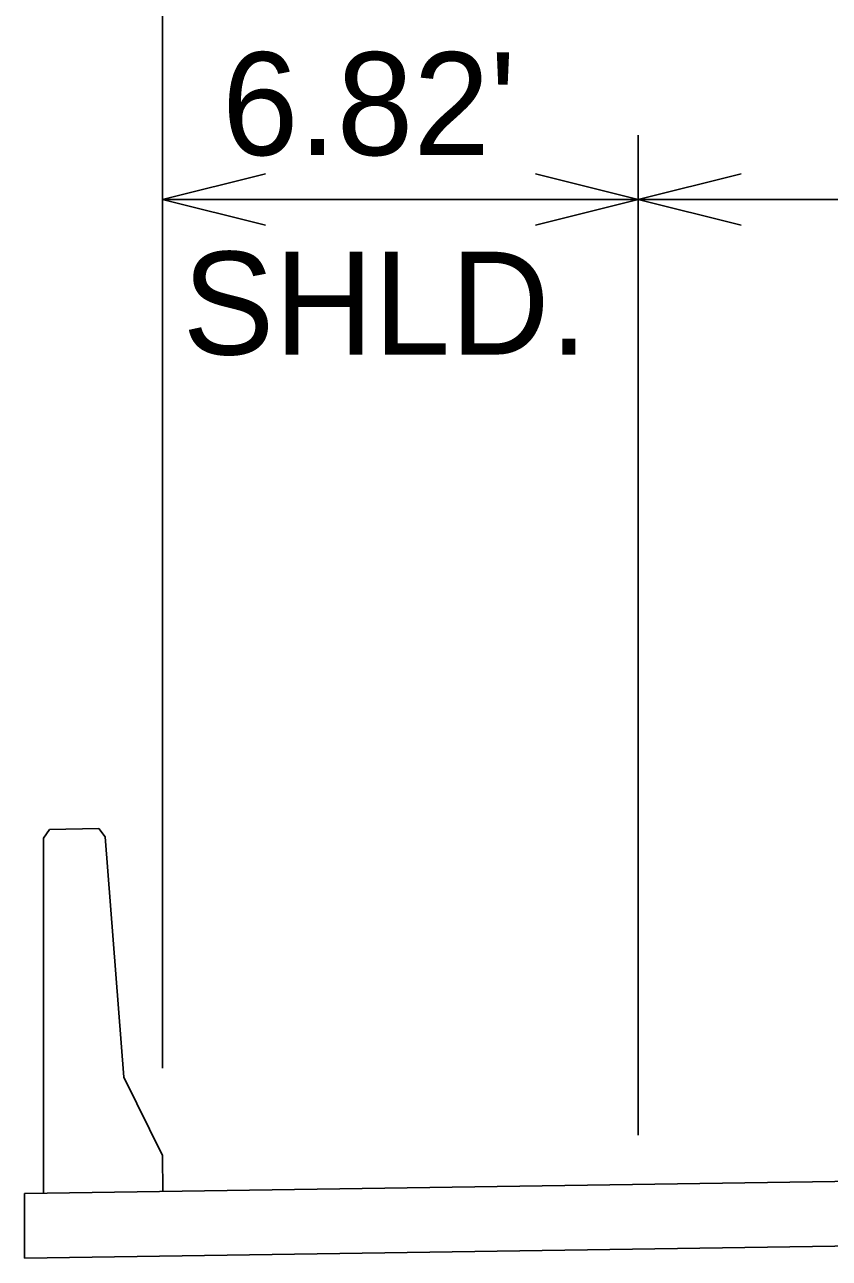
# Model space of a CAD drawing. Extents: x 10133 to 2270741, y 5363 to 1733450.
# Drawn here: x 32864.6 to 33042.2, y 9282.3 to 9554.5 of the extents above; entities that cross this region are included whole.
import ezdxf

# ---------------------------------------------------------------- set-up
doc = ezdxf.new("R2010")
doc.units = 0
doc.layers.add('StdDimension', color=7, linetype='Continuous')

msp = doc.modelspace()

# ---------------------------------------------------------------- linework, layer by layer
at = {"layer": 'StdDimension'}
for p, q in [((32895.03, 9324.24), (32895.03, 9767.86)), ((33000.03, 9309.47), (33000.03, 9530.11)), ((32917.74, 9521.61), (32895.03, 9515.94)), ((33000.03, 9515.94), (32977.32, 9521.61)), ((33229.94, 9515.94), (32895.03, 9515.94)), ((32895.03, 9515.94), (32917.74, 9510.26)), ((32977.32, 9510.26), (33000.03, 9515.94)), ((32868.76, 9374.97), (32870.12, 9376.87)), ((32870.12, 9376.87), (32880.95, 9377.12)), ((32880.95, 9377.12), (32882.35, 9375.29)), ((32868.76, 9296.6), (32868.76, 9374.97)), ((32882.35, 9375.29), (32886.52, 9322.25)), ((32886.52, 9322.25), (32895.03, 9304.95)), ((32864.61, 9296.54), (33300.03, 9303.07)), ((32895.03, 9304.95), (32895.11, 9297)), ((32864.61, 9282.27), (32864.61, 9296.54)), ((32864.61, 9282.27), (33300.03, 9288.8))]:
    msp.add_line(p, q, dxfattribs=at)
msp.add_lwpolyline([(33022.74, 9521.61), (33000.03, 9515.94), (33022.74, 9510.26)], dxfattribs=at)

# ---------------------------------------------------------------- texts
for s, p in [("6.82'", (32908.15, 9525.73)), ('SHLD.', (32899.45, 9481.72))]:
    msp.add_text(s, height=22.709, dxfattribs=at).set_placement(p)

doc.saveas('drawing.dxf')
